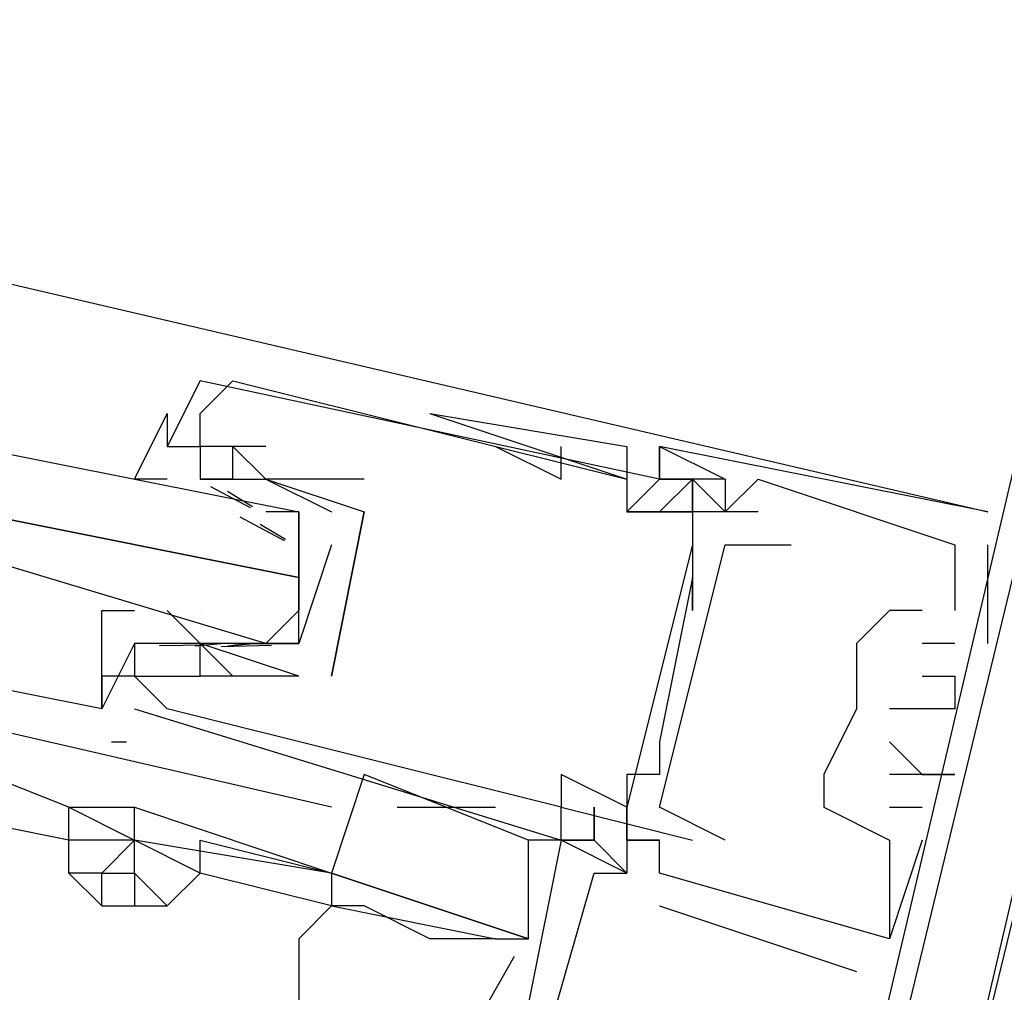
# Model space of a CAD drawing. Header units: feet. Extents: x -79 to 198, y -22 to 181.
# Tile 280 of 318: x 133.873 to 134.273, y 123.103 to 123.498. Entities that reach past the tile are written whole.
import ezdxf

# ---------------------------------------------------------------- set-up
doc = ezdxf.new("R2010")
doc.units = ezdxf.units.FT
doc.layers.add('A-LINEA', color=7, linetype='CONTINUOUS')

msp = doc.modelspace()

# ---------------------------------------------------------------- linework, layer by layer
at = {"layer": 'A-LINEA'}
for p, q in [((133.8667, 123.3911), (134.2667, 123.2978)), ((133.9467, 123.3511), (133.9467, 123.3511)), ((133.96, 123.3511), (133.96, 123.3511)), ((133.9467, 123.3378), (133.9467, 123.3378)), ((134.04, 123.3378), (134.12, 123.3111)), ((134.04, 123.3378), (134.12, 123.3111)), ((133.9333, 123.3244), (133.9333, 123.3244)), ((133.9467, 123.3244), (133.9467, 123.3244)), ((133.96, 123.3244), (133.96, 123.3244)), ((133.9733, 123.3244), (133.9733, 123.3244)), ((134.0667, 123.3244), (134.0933, 123.3111)), ((134.0667, 123.3244), (134.0667, 123.3244)), ((134.0933, 123.3111), (134.0933, 123.3244)), ((134.12, 123.3244), (134.12, 123.3244)), ((134.1333, 123.3244), (134.1333, 123.3244)), ((134.1333, 123.3244), (134.1333, 123.3244)), ((134.1333, 123.3244), (134.1333, 123.3244)), ((134.1333, 123.3244), (134.1333, 123.3244)), ((134.1333, 123.3244), (134.1333, 123.3244)), ((134.1333, 123.3244), (134.1333, 123.3244)), ((133.9467, 123.3111), (133.9467, 123.3111)), ((133.96, 123.3111), (133.9467, 123.3111)), ((133.9508, 123.3081), (133.967, 123.2996)), ((133.96, 123.3111), (133.96, 123.3111)), ((133.9733, 123.3111), (133.9733, 123.3111)), ((133.9733, 123.3111), (133.9733, 123.3111)), ((134.0133, 123.3111), (134.0133, 123.3111)), ((134.12, 123.3111), (134.12, 123.3111)), ((134.1333, 123.3111), (134.1333, 123.3111)), ((134.1333, 123.3111), (134.1333, 123.3111)), ((134.1333, 123.3111), (134.1333, 123.3111)), ((134.1333, 123.3111), (134.1333, 123.3111)), ((134.1333, 123.3111), (134.1333, 123.3111)), ((134.1333, 123.3111), (134.1333, 123.3111)), ((134.1333, 123.3111), (134.1333, 123.3111)), ((134.1467, 123.3111), (134.1333, 123.2978)), ((134.1467, 123.3111), (134.1467, 123.3111)), ((134.1467, 123.3111), (134.1467, 123.3111)), ((134.1467, 123.3111), (134.1467, 123.3111)), ((134.1467, 123.3111), (134.1467, 123.3111)), ((134.16, 123.3111), (134.16, 123.3111)), ((134.16, 123.3111), (134.16, 123.3111)), ((134.16, 123.3111), (134.16, 123.3111)), ((134.16, 123.3111), (134.16, 123.2978)), ((134.16, 123.3111), (134.16, 123.2978)), ((134.16, 123.3111), (134.16, 123.3111)), ((134.1733, 123.3111), (134.1733, 123.3111)), ((134.1733, 123.3111), (134.1733, 123.3111)), ((134.1733, 123.3111), (134.1733, 123.3111)), ((133.9578, 123.3063), (133.9679, 123.3)), ((133.96, 123.2978), (133.96, 123.2978)), ((133.9733, 123.2978), (133.9733, 123.2978)), ((133.9867, 123.2978), (133.9867, 123.2978)), ((134, 123.2311), (134.0133, 123.2978)), ((134, 123.2978), (134, 123.2978)), ((134, 123.2978), (134, 123.2978)), ((134.0133, 123.2978), (134, 123.2311)), ((134.0133, 123.2978), (134.0133, 123.2978)), ((134.0133, 123.2978), (134.0133, 123.2978)), ((134.12, 123.2978), (134.12, 123.2978)), ((134.12, 123.2978), (134.12, 123.2978)), ((134.1467, 123.2978), (134.1467, 123.2978)), ((134.16, 123.2978), (134.16, 123.2978)), ((134.16, 123.2978), (134.16, 123.2978)), ((134.16, 123.2978), (134.16, 123.2978)), ((134.1733, 123.2978), (134.1733, 123.2978)), ((134.2667, 123.2978), (134.2667, 123.2978)), ((134.2667, 123.2978), (134.2667, 123.2978)), ((134.2667, 123.2978), (134.2667, 123.2978)), ((133.9628, 123.2958), (133.9808, 123.2862)), ((133.9711, 123.2929), (133.9813, 123.2867)), ((134.1467, 123.2844), (134.12, 123.1778)), ((134.1467, 123.2844), (134.12, 123.1778)), ((134.1467, 123.2844), (134.12, 123.1778)), ((134.1467, 123.2844), (134.1467, 123.2844)), ((134.16, 123.2844), (134.16, 123.2844)), ((134.1733, 123.2844), (134.1733, 123.2844)), ((134.1867, 123.2844), (134.1867, 123.2844)), ((134.2533, 123.2844), (134.2533, 123.2844)), ((134.2533, 123.2844), (134.2533, 123.2844)), ((134.2533, 123.2844), (134.2533, 123.2844)), ((134.2667, 123.2844), (134.2667, 123.2844)), ((134.2667, 123.2844), (134.2667, 123.2844)), ((134.2667, 123.2844), (134.2667, 123.2844)), ((133.9867, 123.2578), (133.9867, 123.2711)), ((134.1467, 123.2711), (134.1467, 123.2711)), ((133.9333, 123.2578), (133.9333, 123.2578)), ((133.9333, 123.2578), (133.9467, 123.2444)), ((133.9467, 123.2578), (133.9467, 123.2578)), ((134.1467, 123.2578), (134.1467, 123.2578)), ((134.2267, 123.2578), (134.2267, 123.2578)), ((134.2267, 123.2578), (134.2267, 123.2578)), ((134.2267, 123.2578), (134.2267, 123.2578)), ((134.24, 123.2578), (134.24, 123.2578)), ((134.24, 123.2578), (134.24, 123.2578)), ((134.24, 123.2578), (134.24, 123.2578)), ((134.2533, 123.2578), (134.2533, 123.2578)), ((134.2533, 123.2578), (134.2533, 123.2578)), ((134.2533, 123.2578), (134.2533, 123.2578)), ((134.2533, 123.2578), (134.2533, 123.2578)), ((134.2533, 123.2578), (134.2533, 123.2578)), ((134.2533, 123.2578), (134.2533, 123.2578)), ((133.92, 123.2444), (133.9067, 123.2178)), ((133.92, 123.2444), (133.92, 123.2444)), ((133.9565, 123.2443), (133.9446, 123.2433)), ((133.9467, 123.2444), (133.9467, 123.2444)), ((133.9467, 123.2444), (133.9467, 123.2444)), ((133.9698, 123.2443), (133.9579, 123.2433)), ((133.9733, 123.2444), (133.9733, 123.2444)), ((134.2133, 123.2444), (134.2133, 123.2444)), ((134.2133, 123.2444), (134.2133, 123.2444)), ((134.2133, 123.2444), (134.2133, 123.2444)), ((134.24, 123.2444), (134.24, 123.2444)), ((134.24, 123.2444), (134.24, 123.2444)), ((134.24, 123.2444), (134.24, 123.2444)), ((134.2533, 123.2444), (134.2533, 123.2444)), ((134.2533, 123.2444), (134.2533, 123.2444)), ((134.2533, 123.2444), (134.2533, 123.2444)), ((134.2667, 123.2444), (134.2667, 123.2444)), ((134.2667, 123.2444), (134.2667, 123.2444)), ((134.2667, 123.2444), (134.2667, 123.2444)), ((133.9485, 123.2437), (133.9302, 123.2434)), ((133.9756, 123.2436), (133.9552, 123.243)), ((133.9067, 123.2178), (133.9067, 123.2311)), ((133.9067, 123.2178), (133.9067, 123.2311)), ((133.9067, 123.2178), (133.9067, 123.2311)), ((133.92, 123.2311), (133.92, 123.2311)), ((133.9467, 123.2311), (133.9467, 123.2311)), ((133.9467, 123.2311), (133.9467, 123.2311)), ((133.96, 123.2311), (133.96, 123.2311)), ((133.96, 123.2311), (133.96, 123.2311)), ((133.9867, 123.2311), (133.9867, 123.2311)), ((133.9867, 123.2311), (133.9867, 123.2311)), ((134, 123.2311), (134, 123.2311)), ((134, 123.2311), (134, 123.2311)), ((134.24, 123.2311), (134.24, 123.2311)), ((134.24, 123.2311), (134.24, 123.2311)), ((134.24, 123.2311), (134.24, 123.2311)), ((134.2533, 123.2311), (134.2533, 123.2311)), ((134.2533, 123.2311), (134.2533, 123.2311)), ((134.2533, 123.2311), (134.2533, 123.2311)), ((134, 123.1778), (133.8267, 123.2178)), ((133.9067, 123.2178), (133.9067, 123.2178)), ((133.92, 123.2178), (133.92, 123.2178)), ((133.92, 123.2178), (133.92, 123.2178)), ((133.9333, 123.2178), (133.9333, 123.2178)), ((134.2133, 123.2178), (134.2133, 123.2178)), ((134.2133, 123.2178), (134.2133, 123.2178)), ((134.2133, 123.2178), (134.2133, 123.2178)), ((134.2133, 123.2178), (134.2133, 123.2178)), ((134.2133, 123.2178), (134.2133, 123.2178)), ((134.2267, 123.2178), (134.2267, 123.2178)), ((134.2267, 123.2178), (134.2267, 123.2178)), ((134.2267, 123.2178), (134.2267, 123.2178)), ((134.2533, 123.2178), (134.2533, 123.2178)), ((134.2533, 123.2178), (134.2533, 123.2178)), ((134.2533, 123.2178), (134.2533, 123.2178)), ((133.8933, 123.1778), (133.8267, 123.2044)), ((133.9168, 123.2043), (133.9106, 123.2043)), ((133.9168, 123.2043), (133.9106, 123.2043)), ((133.9168, 123.2043), (133.9106, 123.2043)), ((134.1333, 123.2044), (134.1333, 123.2044)), ((134.2267, 123.2044), (134.2267, 123.2044)), ((134.2267, 123.2044), (134.2267, 123.2044)), ((134.2267, 123.2044), (134.2267, 123.2044)), ((134.08, 123.1644), (134.0133, 123.1911)), ((134.0933, 123.1911), (134.0933, 123.1911)), ((134.12, 123.1911), (134.12, 123.1911)), ((134.1333, 123.1911), (134.1333, 123.1911)), ((134.2, 123.1911), (134.2, 123.1911)), ((134.2, 123.1911), (134.2, 123.1911)), ((134.2, 123.1911), (134.2, 123.1911)), ((134.2, 123.1911), (134.2, 123.1911)), ((134.2267, 123.1911), (134.2267, 123.1911)), ((134.2267, 123.1911), (134.2267, 123.1911)), ((134.2267, 123.1911), (134.2267, 123.1911)), ((134.24, 123.1911), (134.24, 123.1911)), ((134.24, 123.1911), (134.24, 123.1911)), ((134.24, 123.1911), (134.24, 123.1911)), ((134.24, 123.1911), (134.24, 123.1911)), ((134.24, 123.1911), (134.24, 123.1911)), ((134.24, 123.1911), (134.24, 123.1911)), ((134.2533, 123.1911), (134.2533, 123.1911)), ((134.2533, 123.1911), (134.2533, 123.1911)), ((134.2533, 123.1911), (134.2533, 123.1911)), ((133.8933, 123.1644), (133.8267, 123.1778)), ((134.0267, 123.1778), (134.0667, 123.1778)), ((134.0933, 123.1778), (134.0933, 123.1778)), ((134.0933, 123.1778), (134.0933, 123.1778)), ((134.1067, 123.1644), (134.1067, 123.1778)), ((134.1067, 123.1644), (134.1067, 123.1778)), ((134.1067, 123.1644), (134.1067, 123.1778)), ((134.1067, 123.1644), (134.1067, 123.1778)), ((134.1067, 123.1644), (134.1067, 123.1778)), ((134.1067, 123.1644), (134.1067, 123.1778)), ((134.12, 123.1778), (134.12, 123.1778)), ((134.1333, 123.1778), (134.1333, 123.1778)), ((134.2, 123.1778), (134.2, 123.1778)), ((134.2, 123.1778), (134.2, 123.1778)), ((134.2, 123.1778), (134.2, 123.1778)), ((134.2267, 123.1778), (134.24, 123.1778)), ((134.2267, 123.1778), (134.2267, 123.1778)), ((134.2267, 123.1778), (134.24, 123.1778)), ((134.2267, 123.1778), (134.2267, 123.1778)), ((134.2267, 123.1778), (134.24, 123.1778)), ((134.2267, 123.1778), (134.2267, 123.1778)), ((134.24, 123.1778), (134.24, 123.1778)), ((134.24, 123.1778), (134.24, 123.1778)), ((134.24, 123.1778), (134.24, 123.1778)), ((133.8933, 123.1644), (133.8933, 123.1644)), ((133.9467, 123.1644), (134, 123.1511)), ((134.0933, 123.1644), (134.08, 123.1644)), ((134.0933, 123.1644), (134.0933, 123.1644)), ((134.0933, 123.1644), (134.0933, 123.1644)), ((134.0933, 123.1644), (134.0933, 123.1644)), ((134.0933, 123.1644), (134.0933, 123.1644)), ((134.0933, 123.1644), (134.0933, 123.1644)), ((134.0933, 123.1644), (134.0933, 123.1644)), ((134.0933, 123.1644), (134.0933, 123.1644)), ((134.1067, 123.1644), (134.1067, 123.1644)), ((134.1067, 123.1644), (134.1067, 123.1644)), ((134.1067, 123.1644), (134.1067, 123.1644)), ((134.12, 123.1644), (134.1333, 123.1644)), ((134.12, 123.1644), (134.12, 123.1644)), ((134.12, 123.1644), (134.12, 123.1644)), ((134.12, 123.1644), (134.12, 123.1644)), ((134.12, 123.1644), (134.1333, 123.1644)), ((134.12, 123.1644), (134.12, 123.1644)), ((134.12, 123.1644), (134.12, 123.1644)), ((134.12, 123.1644), (134.12, 123.1644)), ((134.12, 123.1644), (134.1333, 123.1644)), ((134.12, 123.1644), (134.12, 123.1644)), ((134.12, 123.1644), (134.12, 123.1644)), ((134.12, 123.1644), (134.12, 123.1644)), ((134.1333, 123.1644), (134.1333, 123.1644)), ((134.1333, 123.1644), (134.1333, 123.1644)), ((134.1333, 123.1644), (134.1333, 123.1644)), ((134.1467, 123.1644), (134.1467, 123.1644)), ((134.16, 123.1644), (134.16, 123.1644)), ((134.2267, 123.1644), (134.2267, 123.1644)), ((134.2267, 123.1644), (134.2267, 123.1644)), ((134.2267, 123.1644), (134.2267, 123.1644)), ((134.2267, 123.1644), (134.2267, 123.1644)), ((134.2267, 123.1644), (134.2267, 123.1644)), ((134.2267, 123.1644), (134.2267, 123.1644)), ((134.24, 123.1644), (134.24, 123.1644)), ((134.24, 123.1644), (134.24, 123.1644)), ((134.24, 123.1644), (134.24, 123.1644)), ((134, 123.1378), (133.9467, 123.1511)), ((134, 123.1511), (134, 123.1511)), ((134.1067, 123.1511), (134.1067, 123.1511)), ((134.1067, 123.1511), (134.1067, 123.1511)), ((134.1067, 123.1511), (134.1067, 123.1511)), ((134.12, 123.1511), (134.12, 123.1511)), ((134.12, 123.1511), (134.12, 123.1511)), ((134.12, 123.1511), (134.12, 123.1511)), ((134.12, 123.1511), (134.12, 123.1511)), ((134.12, 123.1511), (134.12, 123.1511)), ((134.12, 123.1511), (134.12, 123.1511)), ((134.1333, 123.1511), (134.1333, 123.1511)), ((134.1333, 123.1511), (134.1333, 123.1511)), ((134.1333, 123.1511), (134.1333, 123.1511)), ((134.1333, 123.1511), (134.1333, 123.1511)), ((134.1333, 123.1511), (134.1333, 123.1511)), ((134.1333, 123.1511), (134.1333, 123.1511)), ((133.9067, 123.1378), (133.92, 123.1378)), ((134, 123.1378), (134, 123.1378)), ((134, 123.1378), (134, 123.1378)), ((134.1333, 123.1378), (134.2133, 123.1111)), ((134.1333, 123.1378), (134.1333, 123.1378)), ((134.1333, 123.1378), (134.2133, 123.1111)), ((134.1333, 123.1378), (134.1333, 123.1378)), ((134.1333, 123.1378), (134.2133, 123.1111)), ((134.1333, 123.1378), (134.1333, 123.1378)), ((134.08, 123.1244), (134.08, 123.1244)), ((134.2267, 123.1244), (134.2267, 123.1244)), ((134.2267, 123.1244), (134.2267, 123.1244)), ((134.2267, 123.1244), (134.2267, 123.1244)), ((134.2267, 123.1244), (134.2267, 123.1244)), ((134.2267, 123.1244), (134.2267, 123.1244)), ((134.2267, 123.1244), (134.2267, 123.1244)), ((134.0207, 123.0238), (134.0744, 123.1173)), ((134.2133, 123.1111), (134.2133, 123.1111)), ((134.2133, 123.1111), (134.2133, 123.1111)), ((134.2133, 123.1111), (134.2133, 123.1111))]:
    msp.add_line(p, q, dxfattribs=at)
for points in [[(134.32, 123.4978), (134.16, 122.8178), (134.3067, 122.7911), (134.32, 122.8044), (134.4, 122.7911), (134.4, 122.8044), (134.4, 122.8178)], [(134.32, 123.4978), (134.16, 122.8178), (134.3067, 122.7911), (134.32, 122.8044), (134.4, 122.7911), (134.4, 122.8044), (134.4, 122.8178)], [(134.32, 123.4978), (134.16, 122.8178), (134.3067, 122.7911), (134.32, 122.8044), (134.4, 122.7911), (134.4, 122.8044), (134.4, 122.8178)], [(134.3067, 123.3778), (134.3333, 123.3644), (134.3067, 123.2711), (134.2933, 123.2844), (134.2933, 123.2711), (134.3067, 123.2711), (134.2133, 122.8711), (134.2, 122.8711)], [(134.3067, 123.3778), (134.3333, 123.3644), (134.3067, 123.2711), (134.2933, 123.2844), (134.2933, 123.2711), (134.3067, 123.2711), (134.2133, 122.8711), (134.2, 122.8711)], [(134.3067, 123.3778), (134.3333, 123.3644), (134.3067, 123.2711), (134.2933, 123.2844), (134.2933, 123.2711), (134.3067, 123.2711), (134.2133, 122.8711), (134.2, 122.8711)], [(134.2133, 122.8711), (134.3333, 123.3644), (134.4267, 123.3378), (134.4267, 123.3378)], [(134.2133, 122.8711), (134.3333, 123.3644), (134.4267, 123.3378), (134.4267, 123.3378)], [(134.2133, 122.8711), (134.3333, 123.3644), (134.4267, 123.3378), (134.4267, 123.3378)], [(134.1733, 123.2978), (134.12, 123.2978), (134.1333, 123.3111), (133.9467, 123.3511), (133.9333, 123.3244)], [(133.9733, 123.3244), (133.9467, 123.3244), (133.9467, 123.3378), (133.96, 123.3511), (134.12, 123.3111), (134.12, 123.2978), (134.1467, 123.2978), (134.1467, 123.2844), (134.1467, 123.2578), (134.1467, 123.2711), (134.1333, 123.2044), (134.1333, 123.1911), (134.12, 123.1911), (134.12, 123.1778), (134.0933, 123.1911), (134.0933, 123.1778)], [(133.9333, 123.3111), (133.92, 123.3111), (133.9333, 123.3378), (133.9333, 123.3244), (133.9467, 123.3244), (133.9467, 123.3111), (133.96, 123.3111), (133.9733, 123.3111), (134, 123.2978)], [(134.04, 123.3378), (134.04, 123.3378), (134.04, 123.3378), (134.12, 123.3244), (134.12, 123.3111)], [(133.8533, 123.3244), (133.9867, 123.2978), (133.9867, 123.2844), (133.9867, 123.2711), (133.8533, 123.2978), (133.9867, 123.2711), (133.9867, 123.2578), (133.9733, 123.2444), (133.84, 123.2844)], [(133.96, 123.3111), (133.96, 123.3244), (133.9733, 123.3111), (134.0133, 123.2978)], [(134.2667, 123.2978), (134.1333, 123.3244), (134.1333, 123.3111), (134.1467, 123.3111), (134.1333, 123.3111), (134.1333, 123.3244), (134.16, 123.3111), (134.16, 123.2978), (134.1733, 123.3111), (134.2533, 123.2844), (134.2533, 123.2578)], [(134.2667, 123.2978), (134.1333, 123.3244), (134.1333, 123.3111), (134.1467, 123.3111), (134.1333, 123.3111), (134.1333, 123.3244), (134.16, 123.3111), (134.16, 123.2978), (134.1733, 123.3111), (134.2533, 123.2844), (134.2533, 123.2578)], [(134.2667, 123.2978), (134.1333, 123.3244), (134.1333, 123.3111), (134.1467, 123.3111), (134.1333, 123.3111), (134.1333, 123.3244), (134.16, 123.3111), (134.16, 123.2978), (134.1733, 123.3111), (134.2533, 123.2844), (134.2533, 123.2578)], [(134.1333, 123.3111), (134.1333, 123.3244), (134.16, 123.3111), (134.16, 123.3111), (134.1333, 123.3111)], [(134.0133, 123.3111), (133.9733, 123.3111), (133.9733, 123.3111)], [(134.1467, 123.2978), (134.1467, 123.3111), (134.1333, 123.2978)], [(134.1467, 123.3111), (134.1467, 123.2978), (134.1467, 123.3111), (134.1333, 123.2978)], [(134.1467, 123.2978), (134.1467, 123.3111), (134.16, 123.2978)], [(133.96, 123.2444), (133.9867, 123.2444), (133.9867, 123.2978), (133.9733, 123.2978)], [(134, 123.2844), (133.9867, 123.2444), (133.96, 123.2444), (133.9467, 123.2444), (133.9333, 123.2444), (133.92, 123.2444), (133.92, 123.2311), (133.9067, 123.2311), (133.9067, 123.2578), (133.92, 123.2578)], [(134.16, 123.1644), (134.1333, 123.1778), (134.16, 123.2844), (134.1867, 123.2844)], [(134.1867, 122.8311), (134.1733, 122.8444), (134.28, 123.2844), (134.2933, 123.2844), (134.3067, 123.2711)], [(134.1867, 122.8311), (134.1733, 122.8444), (134.28, 123.2844), (134.2933, 123.2844), (134.3067, 123.2711)], [(134.1867, 122.8311), (134.1733, 122.8444), (134.28, 123.2844), (134.2933, 123.2844), (134.3067, 123.2711)], [(134.2667, 123.2444), (134.2667, 123.2844), (134.2667, 123.2844)], [(134.2667, 123.2444), (134.2667, 123.2844), (134.2667, 123.2844)], [(134.2667, 123.2444), (134.2667, 123.2844), (134.2667, 123.2844)], [(134.24, 123.2578), (134.2267, 123.2578), (134.2133, 123.2444), (134.2133, 123.2178), (134.2, 123.1911), (134.2, 123.1778), (134.2267, 123.1644), (134.2267, 123.1244), (134.1333, 123.1511), (134.1333, 123.1644), (134.12, 123.1644), (134.12, 123.1511), (134.0933, 123.1644), (134.1067, 123.1644), (134.0933, 123.1644), (134.0533, 122.9644)], [(134.24, 123.2578), (134.2267, 123.2578), (134.2133, 123.2444), (134.2133, 123.2178), (134.2, 123.1911), (134.2, 123.1778), (134.2267, 123.1644), (134.2267, 123.1244), (134.1333, 123.1511), (134.1333, 123.1644), (134.12, 123.1644), (134.12, 123.1511), (134.0933, 123.1644), (134.1067, 123.1644), (134.0933, 123.1644), (134.0533, 122.9644)], [(134.24, 123.2578), (134.2267, 123.2578), (134.2133, 123.2444), (134.2133, 123.2178), (134.2, 123.1911), (134.2, 123.1778), (134.2267, 123.1644), (134.2267, 123.1244), (134.1333, 123.1511), (134.1333, 123.1644), (134.12, 123.1644), (134.12, 123.1511), (134.0933, 123.1644), (134.1067, 123.1644), (134.0933, 123.1644), (134.0533, 122.9644)], [(133.9867, 123.2311), (133.9467, 123.2444), (133.96, 123.2311), (133.9467, 123.2311), (133.9467, 123.2444)], [(134.2133, 123.2444), (134.2133, 123.2178), (134.2133, 123.2178), (134.2, 123.1911)], [(134.2533, 123.2444), (134.24, 123.2444), (134.24, 123.2444)], [(134.2533, 123.2444), (134.24, 123.2444), (134.24, 123.2444)], [(134.2533, 123.2444), (134.24, 123.2444), (134.24, 123.2444)], [(133.9067, 123.2311), (133.9067, 123.2311), (133.9067, 123.2178), (133.84, 123.2311)], [(133.9067, 123.2311), (133.9067, 123.2311), (133.9067, 123.2178)], [(133.9067, 123.2311), (133.9067, 123.2311), (133.9067, 123.2178)], [(134.0933, 123.1778), (133.9333, 123.2178), (133.92, 123.2311), (133.9467, 123.2311)], [(133.9867, 123.2311), (133.9867, 123.2311), (133.96, 123.2311), (133.96, 123.2311)], [(134.24, 123.2311), (134.2533, 123.2311), (134.2533, 123.2178), (134.2267, 123.2178), (134.2267, 123.2178)], [(134.24, 123.2311), (134.2533, 123.2311), (134.2533, 123.2178), (134.2267, 123.2178), (134.2267, 123.2178)], [(134.24, 123.2311), (134.2533, 123.2311), (134.2533, 123.2178), (134.2267, 123.2178), (134.2267, 123.2178)], [(133.92, 123.2178), (134.0933, 123.1644), (134.0933, 123.1778), (134.1467, 123.1644)], [(134.2267, 123.2044), (134.24, 123.1911), (134.2533, 123.1911), (134.24, 123.1911), (134.2267, 123.1911), (134.2267, 123.1911)], [(134.2267, 123.2044), (134.24, 123.1911), (134.2533, 123.1911), (134.24, 123.1911), (134.2267, 123.1911), (134.2267, 123.1911)], [(134.2267, 123.2044), (134.24, 123.1911), (134.2533, 123.1911), (134.24, 123.1911), (134.2267, 123.1911), (134.2267, 123.1911)], [(134.0133, 123.1911), (134, 123.1511), (134.08, 123.1244), (134.08, 123.1644)], [(133.8933, 123.1511), (133.8933, 123.1511), (133.8933, 123.1644), (133.8933, 123.1778), (133.8933, 123.1778)], [(133.8933, 123.1644), (133.8933, 123.1778), (133.92, 123.1644), (133.8933, 123.1644)], [(133.8933, 123.1778), (133.8933, 123.1778), (133.92, 123.1778)], [(133.8933, 123.1778), (133.8933, 123.1778), (133.8933, 123.1778)], [(134, 123.1511), (133.92, 123.1644), (133.92, 123.1778), (134, 123.1511)], [(134.1067, 123.1778), (134.1067, 123.1644), (134.1067, 123.1778)], [(134.1067, 123.1778), (134.1067, 123.1644), (134.1067, 123.1778)], [(134.1067, 123.1778), (134.1067, 123.1644), (134.1067, 123.1778)], [(134.12, 123.1778), (134.12, 123.1644), (134.12, 123.1778)], [(134.12, 123.1778), (134.12, 123.1644), (134.12, 123.1778)], [(134.12, 123.1778), (134.12, 123.1644), (134.12, 123.1778)], [(133.92, 123.1644), (133.9067, 123.1511), (133.8933, 123.1511), (133.8933, 123.1644)], [(133.9467, 123.1511), (133.92, 123.1644), (133.92, 123.1644), (133.92, 123.1644)], [(133.92, 123.1511), (133.92, 123.1378), (133.9333, 123.1378), (133.92, 123.1511), (133.92, 123.1644)], [(133.9333, 123.1378), (133.9333, 123.1378), (133.9467, 123.1511), (133.9467, 123.1644)], [(134.1067, 123.1644), (134.1067, 123.1644), (134.12, 123.1511), (134.12, 123.1511), (134.0933, 123.1644), (134.1067, 123.1644)], [(134.1067, 123.1644), (134.1067, 123.1644), (134.12, 123.1511), (134.12, 123.1511), (134.0933, 123.1644), (134.1067, 123.1644)], [(134.1067, 123.1644), (134.1067, 123.1644), (134.12, 123.1511), (134.12, 123.1511), (134.0933, 123.1644), (134.1067, 123.1644)], [(134.12, 123.1644), (134.12, 123.1644), (134.12, 123.1644)], [(134.12, 123.1644), (134.12, 123.1644), (134.12, 123.1644)], [(134.12, 123.1644), (134.12, 123.1644), (134.12, 123.1644)], [(134.24, 123.1644), (134.2267, 123.1244), (134.2267, 123.1244)], [(134.24, 123.1644), (134.2267, 123.1244), (134.2267, 123.1244)], [(134.24, 123.1644), (134.2267, 123.1244), (134.2267, 123.1244)], [(133.8933, 123.1511), (133.8933, 123.1511), (133.9067, 123.1378), (133.9067, 123.1511), (133.92, 123.1511)], [(133.8933, 123.1511), (133.8933, 123.1511), (133.8933, 123.1511)], [(134, 123.1378), (134, 123.1378), (134.0667, 123.1244), (134.08, 123.1244), (134, 123.1511), (134, 123.1378), (134, 123.1378)], [(134.1867, 123.0044), (134.2, 123.0044), (134.1733, 122.9244), (134.0533, 122.9644), (134.1067, 123.1511), (134.12, 123.1511)], [(134.1867, 123.0044), (134.2, 123.0044), (134.1733, 122.9244), (134.0533, 122.9644), (134.1067, 123.1511), (134.12, 123.1511)], [(134.1867, 123.0044), (134.2, 123.0044), (134.1733, 122.9244), (134.0533, 122.9644), (134.1067, 123.1511), (134.12, 123.1511)], [(134, 123.1378), (133.9867, 123.1244), (133.9867, 123.1111), (133.9867, 123.0844), (133.9733, 123.0711), (133.9733, 123.0578), (133.9733, 123.0444), (133.96, 123.0444), (133.96, 123.0311), (133.9467, 123.0178)], [(134.0667, 123.1244), (134.04, 123.1244), (134.0133, 123.1378), (134, 123.1378), (134, 123.1378)]]:
    msp.add_lwpolyline(points, dxfattribs=at)

doc.saveas('drawing.dxf')
